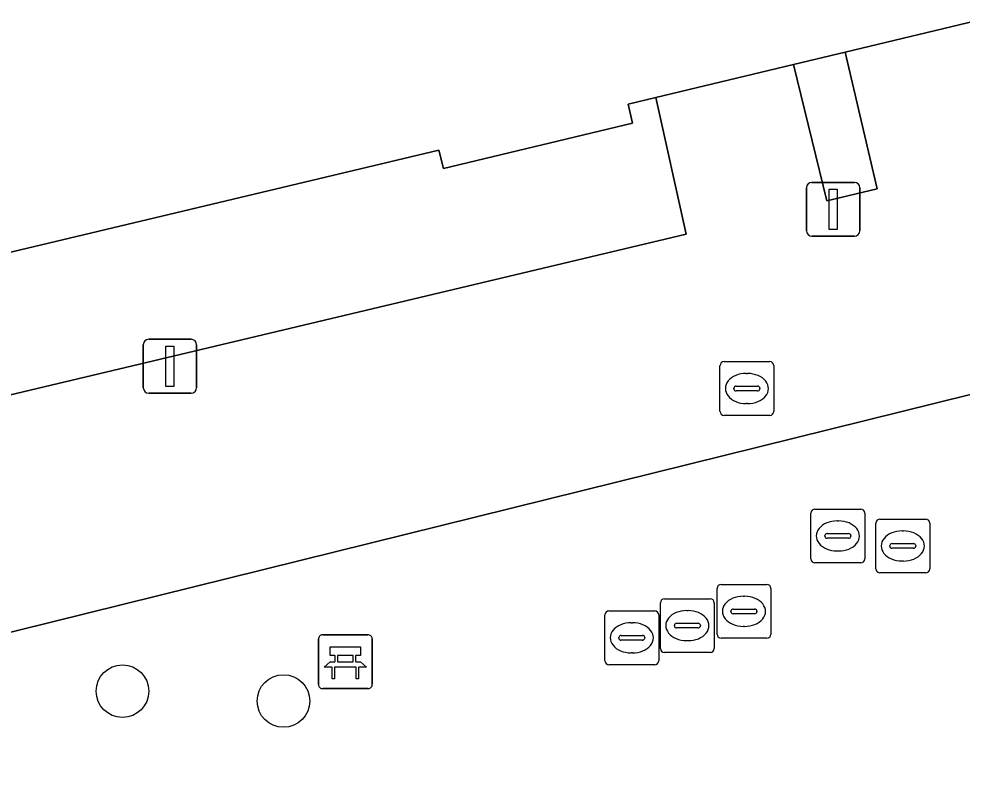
# Model space of a CAD drawing. Extents: x 160675 to 161153, y 383241 to 383714.
# Drawn here: x 161077.86 to 161095.4, y 383481.37 to 383495.63 of the extents above; entities that cross this region are included whole.
import ezdxf

# ---------------------------------------------------------------- set-up
doc = ezdxf.new("R2010")
doc.units = 0
for name, color, linetype in [('IMGEO_Bank', 7, 'Continuous'), ('IMGEO_Boom', 7, 'Continuous'), ('IMGEO_Brandkraan', 7, 'Continuous'), ('IMGEO_Lichtmast', 7, 'Continuous'), ('IMGEO_Pand', 7, 'Continuous'), ('IMGEO_Rioolput', 7, 'Continuous'), ('IMGEO_Verkeerseiland_open', 7, 'Continuous'), ('IMGEO_Voetpad_open', 7, 'Continuous')]:
    doc.layers.add(name, color=color, linetype=linetype)

msp = doc.modelspace()

# ---------------------------------------------------------------- linework, layer by layer
at = {"layer": 'IMGEO_Bank'}
for p, q in [((161083.505, 383484.182), (161084.346, 383484.182)), ((161084.346, 383484.182), (161083.505, 383484.182)), ((161083.43, 383483.257), (161083.43, 383484.098)), ((161083.43, 383484.098), (161083.43, 383483.257)), ((161084.43, 383484.107), (161084.43, 383483.266)), ((161084.43, 383483.266), (161084.43, 383484.107)), ((161083.739, 383483.688), (161083.739, 383483.794)), ((161083.783, 383483.794), (161083.783, 383483.688)), ((161084.071, 383483.8), (161083.789, 383483.8)), ((161084.077, 383483.688), (161084.077, 383483.794)), ((161084.121, 383483.794), (161084.121, 383483.688)), ((161083.789, 383483.682), (161084.071, 383483.682)), ((161084.127, 383483.58), (161083.734, 383483.58)), ((161084.355, 383483.182), (161083.514, 383483.182)), ((161083.514, 383483.182), (161084.355, 383483.182))]:
    msp.add_line(p, q, dxfattribs=at)
for points in [[(161083.733, 383483.8), (161083.647, 383483.8), (161083.647, 383483.961), (161084.21, 383483.961), (161084.21, 383483.8), (161084.127, 383483.8)], [(161083.677, 383483.58), (161083.535, 383483.58), (161083.647, 383483.682), (161083.733, 383483.682)], [(161084.127, 383483.682), (161084.21, 383483.682), (161084.322, 383483.58), (161084.183, 383483.58)], [(161083.727, 383483.573), (161083.727, 383483.366), (161083.684, 383483.366), (161083.684, 383483.573)], [(161084.177, 383483.573), (161084.177, 383483.366), (161084.133, 383483.366), (161084.133, 383483.573)]]:
    msp.add_lwpolyline(points, dxfattribs=at)
for centre, radius, start, end in [((161083.508, 383484.104), 0.0779, 92.4484, 184.2845), ((161083.508, 383484.104), 0.0779, 92.4484, 184.2845), ((161084.352, 383484.104), 0.0779, 2.4484, 94.2845), ((161084.352, 383484.104), 0.0779, 2.4484, 94.2845), ((161083.732, 383483.793), 0.00671, 2.8957, 87.1043), ((161083.789, 383483.793), 0.00671, 92.8957, 177.1043), ((161084.071, 383483.793), 0.00671, 2.8957, 87.1043), ((161084.128, 383483.793), 0.00671, 92.8957, 177.1043), ((161083.732, 383483.689), 0.00671, 272.8957, 357.1043), ((161083.789, 383483.689), 0.00671, 182.8957, 267.1043), ((161084.071, 383483.689), 0.00671, 272.8957, 357.1043), ((161084.128, 383483.689), 0.00671, 182.8957, 267.1043), ((161083.677, 383483.573), 0.00671, 2.8957, 87.1043), ((161083.734, 383483.573), 0.00671, 92.8957, 177.1043), ((161084.126, 383483.573), 0.00671, 2.8957, 87.1043), ((161084.183, 383483.573), 0.00671, 92.8957, 177.1043), ((161083.508, 383483.26), 0.0779, 182.4484, 274.2845), ((161083.508, 383483.26), 0.0779, 182.4484, 274.2845), ((161084.352, 383483.26), 0.0779, 272.4484, 4.2845), ((161084.352, 383483.26), 0.0779, 272.4484, 4.2845)]:
    msp.add_arc(centre, radius, start, end, dxfattribs=at)
at = {"layer": 'IMGEO_Boom'}
for centre in [(161079.786, 383483.134), (161082.779, 383482.951)]:
    msp.add_circle(centre, 0.489, dxfattribs=at)
at = {"layer": 'IMGEO_Brandkraan'}
for p, q in [((161090.97, 383489.261), (161091.822, 383489.261)), ((161090.895, 383488.335), (161090.895, 383489.187)), ((161091.383, 383489.041), (161091.408, 383489.041)), ((161091.896, 383489.187), (161091.896, 383488.335)), ((161091.154, 383488.755), (161091.154, 383488.767)), ((161091.592, 383488.718), (161091.194, 383488.718)), ((161091.197, 383488.804), (161091.595, 383488.804)), ((161091.638, 383488.767), (161091.638, 383488.755)), ((161091.406, 383488.481), (161091.381, 383488.481)), ((161091.822, 383488.261), (161090.97, 383488.261))]:
    msp.add_line(p, q, dxfattribs=at)
for points in [[(161090.97, 383489.261), (161091.822, 383489.261)], [(161090.895, 383488.335), (161090.895, 383489.187)], [(161091.896, 383489.187), (161091.896, 383488.335)], [(161091.822, 383488.261), (161090.97, 383488.261)]]:
    msp.add_lwpolyline(points, dxfattribs=at)
for centre, radius, start, end in [((161090.972, 383489.185), 0.0765, 91.552, 178.448), ((161090.972, 383489.185), 0.0765, 91.552, 178.448), ((161091.82, 383489.185), 0.0765, 1.552, 88.448), ((161091.82, 383489.185), 0.0765, 1.552, 88.448), ((161091.194, 383488.764), 0.0403, 85.8775, 175.7526), ((161091.191, 383488.754), 0.0366, 178.938, 274.7102), ((161091.595, 383488.761), 0.043, 264.8664, 352.4533), ((161091.599, 383488.766), 0.0386, 1.7309, 96.639), ((161090.972, 383488.337), 0.0765, 181.552, 268.448), ((161090.972, 383488.337), 0.0765, 181.552, 268.448), ((161091.82, 383488.337), 0.0765, 271.552, 358.448), ((161091.82, 383488.337), 0.0765, 271.552, 358.448)]:
    msp.add_arc(centre, radius, start, end, dxfattribs=at)
for centre, major_axis, ratio, start_param, end_param in [((161091.382, 383488.761), (-0.387, 0.002), 0.722429, 4.712389, 7.853982), ((161091.407, 383488.761), (-0.39, 0.002), 0.717154, 1.570796, 4.712389)]:
    msp.add_ellipse(centre, major_axis=major_axis, ratio=ratio, start_param=start_param, end_param=end_param, dxfattribs=at)
at = {"layer": 'IMGEO_Lichtmast'}
for p, q in [((161092.604, 383492.594), (161093.394, 383492.594)), ((161093.394, 383492.594), (161092.604, 383492.594)), ((161092.504, 383491.694), (161092.504, 383492.494)), ((161092.504, 383492.494), (161092.504, 383491.694)), ((161093.494, 383492.494), (161093.494, 383491.694)), ((161093.494, 383491.694), (161093.494, 383492.494)), ((161093.394, 383491.594), (161092.604, 383491.594)), ((161092.604, 383491.594), (161093.394, 383491.594)), ((161080.174, 383488.776), (161080.174, 383489.576)), ((161080.174, 383489.576), (161080.174, 383488.776)), ((161080.274, 383489.676), (161081.064, 383489.676)), ((161081.064, 383489.676), (161080.274, 383489.676)), ((161081.164, 383489.576), (161081.164, 383488.776)), ((161081.164, 383488.776), (161081.164, 383489.576)), ((161081.064, 383488.676), (161080.274, 383488.676)), ((161080.274, 383488.676), (161081.064, 383488.676))]:
    msp.add_line(p, q, dxfattribs=at)
for points in [[(161092.924, 383492.469), (161093.074, 383492.469), (161093.074, 383491.719), (161092.924, 383491.719), (161092.924, 383492.469)], [(161080.594, 383489.551), (161080.744, 383489.551), (161080.744, 383488.801), (161080.594, 383488.801), (161080.594, 383489.551)]]:
    msp.add_lwpolyline(points, dxfattribs=at)
for centre, start, end in [((161092.604, 383492.494), 90, 180), ((161092.604, 383492.494), 90, 180), ((161093.394, 383492.494), 0, 90), ((161093.394, 383492.494), 360, 90), ((161092.604, 383491.694), 180, 270), ((161092.604, 383491.694), 180, 270), ((161093.394, 383491.694), 270, 0), ((161093.394, 383491.694), 270, 0), ((161080.274, 383489.576), 90, 180), ((161080.274, 383489.576), 90, 180), ((161081.064, 383489.576), 0, 90), ((161081.064, 383489.576), 360, 90), ((161080.274, 383488.776), 180, 270), ((161080.274, 383488.776), 180, 270), ((161081.064, 383488.776), 270, 0), ((161081.064, 383488.776), 270, 0)]:
    msp.add_arc(centre, 0.1, start, end, dxfattribs=at)
at = {"layer": 'IMGEO_Pand'}
msp.add_lwpolyline([(161038.329, 383481.523), (161055.147, 383485.532), (161055.059, 383485.905), (161057.259, 383486.428), (161057.526, 383486.491), (161059.89, 383487.054), (161061.46, 383487.428), (161062.522, 383487.681), (161073.926, 383490.397), (161076.558, 383491.024), (161085.671, 383493.194), (161085.754, 383492.85), (161089.271, 383493.693), (161089.186, 383494.048), (161089.701, 383494.171), (161092.262, 383494.784), (161093.225, 383495.015), (161095.809, 383495.634)], dxfattribs=at)
at = {"layer": 'IMGEO_Rioolput'}
for p, q in [((161092.586, 383485.594), (161092.586, 383486.446)), ((161092.661, 383486.52), (161093.513, 383486.52)), ((161093.587, 383486.446), (161093.587, 383485.594)), ((161093.074, 383486.3), (161093.099, 383486.3)), ((161093.793, 383485.408), (161093.793, 383486.26)), ((161093.868, 383486.334), (161094.72, 383486.334)), ((161094.794, 383486.26), (161094.794, 383485.408)), ((161092.888, 383486.063), (161093.286, 383486.063)), ((161094.281, 383486.114), (161094.306, 383486.114)), ((161092.845, 383486.014), (161092.845, 383486.026)), ((161093.283, 383485.977), (161092.885, 383485.977)), ((161093.329, 383486.026), (161093.329, 383486.014)), ((161094.095, 383485.877), (161094.493, 383485.877)), ((161093.097, 383485.74), (161093.072, 383485.74)), ((161094.052, 383485.828), (161094.052, 383485.84)), ((161094.49, 383485.791), (161094.092, 383485.791)), ((161094.536, 383485.84), (161094.536, 383485.828)), ((161094.304, 383485.554), (161094.279, 383485.554)), ((161093.513, 383485.52), (161092.661, 383485.52)), ((161094.72, 383485.334), (161093.868, 383485.334)), ((161090.84, 383484.192), (161090.84, 383485.044)), ((161090.915, 383485.118), (161091.767, 383485.118)), ((161091.841, 383485.044), (161091.841, 383484.192)), ((161089.863, 383484.853), (161090.715, 383484.853)), ((161091.328, 383484.898), (161091.353, 383484.898)), ((161089.788, 383483.927), (161089.788, 383484.779)), ((161090.789, 383484.779), (161090.789, 383483.927)), ((161091.142, 383484.661), (161091.54, 383484.661)), ((161088.755, 383483.7), (161088.755, 383484.552)), ((161088.83, 383484.626), (161089.682, 383484.626)), ((161089.756, 383484.552), (161089.756, 383483.7)), ((161090.276, 383484.633), (161090.301, 383484.633)), ((161091.099, 383484.612), (161091.099, 383484.624)), ((161091.537, 383484.575), (161091.139, 383484.575)), ((161091.583, 383484.624), (161091.583, 383484.612)), ((161089.243, 383484.406), (161089.268, 383484.406)), ((161090.047, 383484.347), (161090.047, 383484.359)), ((161090.485, 383484.31), (161090.087, 383484.31)), ((161090.09, 383484.396), (161090.488, 383484.396)), ((161090.531, 383484.359), (161090.531, 383484.347)), ((161091.351, 383484.338), (161091.326, 383484.338)), ((161089.014, 383484.12), (161089.014, 383484.132)), ((161089.057, 383484.169), (161089.455, 383484.169)), ((161089.498, 383484.132), (161089.498, 383484.12)), ((161091.767, 383484.118), (161090.915, 383484.118)), ((161089.452, 383484.083), (161089.054, 383484.083)), ((161090.299, 383484.073), (161090.274, 383484.073)), ((161089.266, 383483.846), (161089.241, 383483.846)), ((161090.715, 383483.853), (161089.863, 383483.853)), ((161089.682, 383483.626), (161088.83, 383483.626))]:
    msp.add_line(p, q, dxfattribs=at)
for points in [[(161092.586, 383485.594), (161092.586, 383486.446)], [(161092.661, 383486.52), (161093.513, 383486.52)], [(161093.587, 383486.446), (161093.587, 383485.594)], [(161093.793, 383485.408), (161093.793, 383486.26)], [(161093.868, 383486.334), (161094.72, 383486.334)], [(161094.794, 383486.26), (161094.794, 383485.408)], [(161093.513, 383485.52), (161092.661, 383485.52)], [(161094.72, 383485.334), (161093.868, 383485.334)], [(161090.84, 383484.192), (161090.84, 383485.044)], [(161090.915, 383485.118), (161091.767, 383485.118)], [(161091.841, 383485.044), (161091.841, 383484.192)], [(161089.863, 383484.853), (161090.715, 383484.853)], [(161089.788, 383483.927), (161089.788, 383484.779)], [(161090.789, 383484.779), (161090.789, 383483.927)], [(161088.755, 383483.7), (161088.755, 383484.552)], [(161088.83, 383484.626), (161089.682, 383484.626)], [(161089.756, 383484.552), (161089.756, 383483.7)], [(161091.767, 383484.118), (161090.915, 383484.118)], [(161090.715, 383483.853), (161089.863, 383483.853)], [(161089.682, 383483.626), (161088.83, 383483.626)]]:
    msp.add_lwpolyline(points, dxfattribs=at)
for centre, radius, start, end in [((161092.663, 383486.444), 0.0765, 91.552, 178.448), ((161092.663, 383486.444), 0.0765, 91.552, 178.448), ((161093.511, 383486.444), 0.0765, 1.552, 88.448), ((161093.511, 383486.444), 0.0765, 1.552, 88.448), ((161093.87, 383486.258), 0.0765, 91.552, 178.448), ((161093.87, 383486.258), 0.0765, 91.552, 178.448), ((161094.718, 383486.258), 0.0765, 1.552, 88.448), ((161094.718, 383486.258), 0.0765, 1.552, 88.448), ((161092.885, 383486.023), 0.0403, 85.8775, 175.7526), ((161093.29, 383486.025), 0.0386, 1.7309, 96.639), ((161092.882, 383486.013), 0.0366, 178.938, 274.7102), ((161093.286, 383486.02), 0.043, 264.8664, 352.4533), ((161094.092, 383485.837), 0.0403, 85.8775, 175.7526), ((161094.497, 383485.839), 0.0386, 1.7309, 96.639), ((161094.089, 383485.827), 0.0366, 178.938, 274.7102), ((161094.493, 383485.834), 0.043, 264.8664, 352.4533), ((161092.663, 383485.596), 0.0765, 181.552, 268.448), ((161092.663, 383485.596), 0.0765, 181.552, 268.448), ((161093.511, 383485.596), 0.0765, 271.552, 358.448), ((161093.511, 383485.596), 0.0765, 271.552, 358.448), ((161093.87, 383485.41), 0.0765, 181.552, 268.448), ((161093.87, 383485.41), 0.0765, 181.552, 268.448), ((161094.718, 383485.41), 0.0765, 271.552, 358.448), ((161094.718, 383485.41), 0.0765, 271.552, 358.448), ((161090.917, 383485.042), 0.0765, 91.552, 178.448), ((161090.917, 383485.042), 0.0765, 91.552, 178.448), ((161091.765, 383485.042), 0.0765, 1.552, 88.448), ((161091.765, 383485.042), 0.0765, 1.552, 88.448), ((161089.865, 383484.777), 0.0765, 91.552, 178.448), ((161089.865, 383484.777), 0.0765, 91.552, 178.448), ((161090.713, 383484.777), 0.0765, 1.552, 88.448), ((161090.713, 383484.777), 0.0765, 1.552, 88.448), ((161091.139, 383484.621), 0.0403, 85.8775, 175.7526), ((161091.544, 383484.623), 0.0386, 1.7309, 96.639), ((161088.832, 383484.55), 0.0765, 91.552, 178.448), ((161088.832, 383484.55), 0.0765, 91.552, 178.448), ((161089.68, 383484.55), 0.0765, 1.552, 88.448), ((161089.68, 383484.55), 0.0765, 1.552, 88.448), ((161091.136, 383484.611), 0.0366, 178.938, 274.7102), ((161091.54, 383484.618), 0.043, 264.8664, 352.4533), ((161090.087, 383484.356), 0.0403, 85.8775, 175.7526), ((161090.084, 383484.346), 0.0366, 178.938, 274.7102), ((161090.488, 383484.353), 0.043, 264.8664, 352.4533), ((161090.492, 383484.358), 0.0386, 1.7309, 96.639), ((161089.054, 383484.129), 0.0403, 85.8775, 175.7526), ((161089.051, 383484.119), 0.0366, 178.938, 274.7102), ((161089.455, 383484.126), 0.043, 264.8664, 352.4533), ((161089.459, 383484.131), 0.0386, 1.7309, 96.639), ((161090.917, 383484.194), 0.0765, 181.552, 268.448), ((161090.917, 383484.194), 0.0765, 181.552, 268.448), ((161091.765, 383484.194), 0.0765, 271.552, 358.448), ((161091.765, 383484.194), 0.0765, 271.552, 358.448), ((161089.865, 383483.929), 0.0765, 181.552, 268.448), ((161089.865, 383483.929), 0.0765, 181.552, 268.448), ((161090.713, 383483.929), 0.0765, 271.552, 358.448), ((161090.713, 383483.929), 0.0765, 271.552, 358.448), ((161088.832, 383483.702), 0.0765, 181.552, 268.448), ((161088.832, 383483.702), 0.0765, 181.552, 268.448), ((161089.68, 383483.702), 0.0765, 271.552, 358.448), ((161089.68, 383483.702), 0.0765, 271.552, 358.448)]:
    msp.add_arc(centre, radius, start, end, dxfattribs=at)
for centre, major_axis, ratio, start_param, end_param in [((161093.073, 383486.02), (-0.387, 0.002), 0.722429, 4.712389, 7.853982), ((161093.098, 383486.02), (-0.39, 0.002), 0.717154, 1.570796, 4.712389), ((161094.28, 383485.834), (-0.387, 0.002), 0.722429, 4.712389, 7.853982), ((161094.305, 383485.834), (-0.39, 0.002), 0.717154, 1.570796, 4.712389), ((161091.327, 383484.618), (-0.387, 0.002), 0.722429, 4.712389, 7.853982), ((161091.352, 383484.618), (-0.39, 0.002), 0.717154, 1.570796, 4.712389), ((161090.275, 383484.353), (-0.387, 0.002), 0.722429, 4.712389, 7.853982), ((161090.3, 383484.353), (-0.39, 0.002), 0.717154, 1.570796, 4.712389), ((161089.242, 383484.126), (-0.387, 0.002), 0.722429, 4.712389, 7.853982), ((161089.267, 383484.126), (-0.39, 0.002), 0.717154, 1.570796, 4.712389)]:
    msp.add_ellipse(centre, major_axis=major_axis, ratio=ratio, start_param=start_param, end_param=end_param, dxfattribs=at)
at = {"layer": 'IMGEO_Verkeerseiland_open'}
msp.add_lwpolyline([(161092.262, 383494.784), (161092.88, 383492.252), (161093.818, 383492.472), (161093.225, 383495.015)], close=True, dxfattribs=at)
at = {"layer": 'IMGEO_Voetpad_open'}
for points in [[(161095.809, 383495.634), (161093.225, 383495.015), (161093.818, 383492.472), (161092.88, 383492.252), (161092.262, 383494.784), (161089.701, 383494.171), (161090.268, 383491.633), (161077.176, 383488.517), (161076.558, 383491.024), (161073.926, 383490.397), (161074.528, 383487.881), (161063.148, 383485.183), (161062.522, 383487.681), (161061.46, 383487.428), (161059.89, 383487.054), (161060.48, 383484.53), (161057.838, 383483.895), (161057.259, 383486.428), (161055.059, 383485.905), (161055.147, 383485.532), (161038.329, 383481.523)], [(161077.436, 383480.83), (161078.824, 383480.398), (161087.479, 383477.83), (161090.874, 383476.731), (161091.262, 383477.972), (161087.989, 383478.97), (161088.671, 383481.214), (161094.144, 383479.574), (161093.463, 383477.444), (161093.608, 383477.404), (161093.493, 383477.034), (161093.367, 383476.626), (161098.229, 383475.153), (161098.449, 383475.853), (161102.809, 383490.45), (161068.597, 383481.977), (161066.521, 383475.418)], [(161066.521, 383475.418), (161068.597, 383481.977), (161102.809, 383490.45)]]:
    msp.add_lwpolyline(points, dxfattribs=at)
msp.add_lwpolyline([(161076.558, 383491.024), (161077.176, 383488.517), (161090.268, 383491.633), (161089.701, 383494.171), (161089.186, 383494.048), (161089.271, 383493.693), (161085.754, 383492.85), (161085.671, 383493.194)], close=True, dxfattribs=at)

doc.saveas('drawing.dxf')
